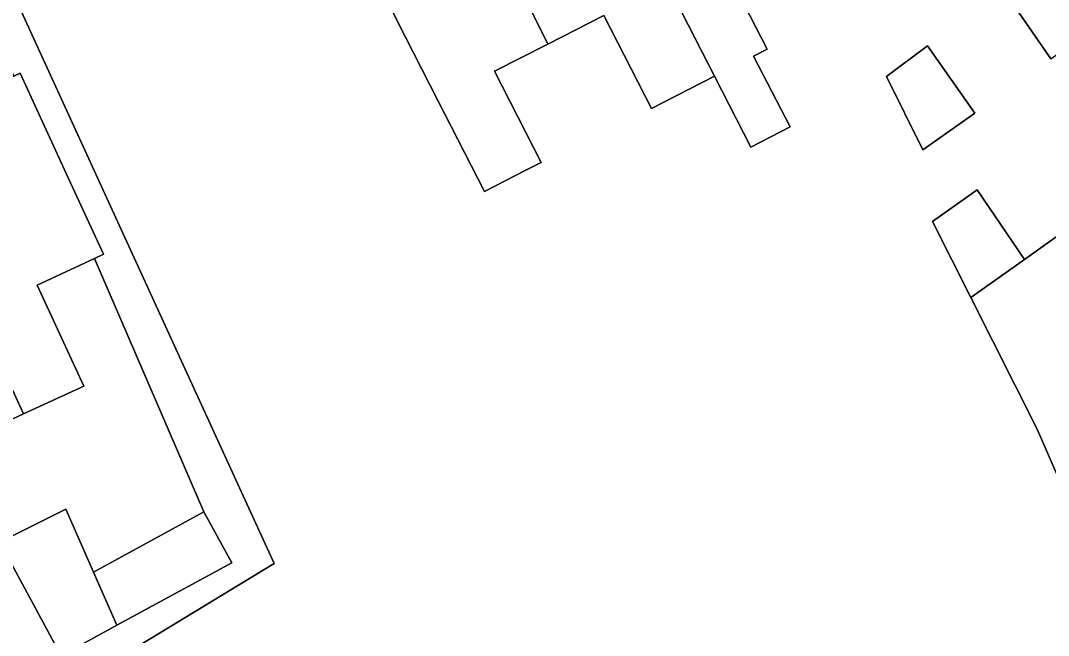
# Model space of a CAD drawing. Extents: x 159262 to 160143, y 383399 to 384319.
# Drawn here: x 159477.55 to 159523.75, y 384187.22 to 384214.84 of the extents above; entities that cross this region are included whole.
import ezdxf

# ---------------------------------------------------------------- set-up
doc = ezdxf.new("R2010")
doc.units = 0
for name, color, linetype in [('IMGEO_Erf', 7, 'Continuous'), ('IMGEO_Pand', 7, 'Continuous'), ('IMGEO_Voetpad_open', 7, 'Continuous')]:
    doc.layers.add(name, color=color, linetype=linetype)

msp = doc.modelspace()

# ---------------------------------------------------------------- linework, layer by layer
at = {"layer": 'IMGEO_Erf'}
for points in [[(159509.022, 384217.618), (159511.109, 384213.559), (159510.498, 384213.245), (159512.135, 384210.058), (159510.38, 384209.157), (159508.744, 384212.343), (159505.912, 384210.887), (159503.761, 384215.07), (159501.247, 384213.783), (159500, 384213.145), (159498.854, 384212.558), (159500.95, 384208.466), (159500.235, 384208.099), (159498.406, 384207.163), (159496.307, 384211.254), (159494.493, 384214.79), (159492.271, 384219.269)], [(159477.098, 384216.319), (159488.946, 384190.443), (159467.136, 384177.214)], [(159523.859, 384213.125), (159522.149, 384215.591)], [(159527.926, 384185.757), (159523.251, 384196.485), (159520.261, 384202.395), (159518.535, 384205.807), (159520.553, 384207.235), (159522.678, 384204.112), (159527.344, 384207.445)], [(159479.376, 384186.308), (159476.596, 384191.412), (159479.577, 384192.893), (159480.825, 384190.066), (159485.791, 384192.771), (159480.873, 384204.15), (159478.3, 384202.958), (159480.394, 384198.417), (159477.687, 384197.169), (159474.787, 384195.832), (159472.679, 384200.404), (159470.291, 384199.303), (159472.442, 384194.53), (159469.664, 384193.249), (159467.026, 384192.033), (159464.252, 384190.754), (159462.074, 384195.477), (159459.673, 384194.386), (159456.694, 384193.032), (159458.836, 384188.387), (159460.766, 384184.201)]]:
    msp.add_lwpolyline(points, dxfattribs=at)
msp.add_lwpolyline([(159518.107, 384209.028), (159516.471, 384212.33), (159518.311, 384213.697), (159520.442, 384210.676)], close=True, dxfattribs=at)
at = {"layer": 'IMGEO_Pand'}
for points in [[(159508.744, 384212.343), (159510.38, 384209.157), (159512.135, 384210.058), (159510.498, 384213.245), (159511.109, 384213.559), (159509.022, 384217.618), (159511.831, 384219.063), (159507.779, 384227.08), (159507.255, 384226.81), (159506.306, 384226.856), (159505.014, 384226.192), (159504.847, 384225.67), (159502.517, 384224.474)], [(159508.744, 384212.343), (159502.517, 384224.474), (159500.334, 384223.354), (159500, 384223.459), (159499.57, 384223.594), (159498.352, 384222.99), (159498.061, 384222.126), (159497.304, 384221.751), (159500, 384216.303), (159501.247, 384213.783), (159503.761, 384215.07), (159505.912, 384210.887)], [(159523.859, 384213.125), (159526.215, 384214.8), (159526.111, 384214.947), (159533.323, 384220.076), (159531.92, 384222.085), (159532.024, 384222.678), (159531.139, 384223.938), (159530.554, 384224.04), (159530.151, 384224.613), (159522.712, 384219.072), (159524.231, 384216.942), (159522.149, 384215.591)], [(159497.304, 384221.751), (159497.09, 384221.645), (159496.414, 384221.872), (159495.083, 384221.212), (159494.862, 384220.555), (159492.271, 384219.269), (159494.493, 384214.79), (159496.307, 384211.254), (159498.406, 384207.163), (159500.235, 384208.099), (159500.95, 384208.466), (159498.854, 384212.558), (159500, 384213.145), (159501.247, 384213.783), (159500, 384216.303)], [(159539.863, 384210.481), (159538.42, 384210.43), (159534.664, 384207.998), (159534.609, 384208.082), (159534.332, 384207.903), (159533.063, 384209.899), (159537.248, 384212.638), (159537.102, 384212.859), (159536.96, 384212.765), (159536.397, 384213.631), (159537.097, 384213.979), (159537.447, 384214.197), (159537.256, 384214.469), (159529.701, 384209.102), (159529.629, 384209.206), (159527.344, 384207.445), (159522.678, 384204.112), (159520.261, 384202.395), (159523.251, 384196.485), (159527.926, 384185.757), (159531.721, 384188.044), (159547.992, 384197.852), (159547.811, 384198.149), (159547.183, 384199.12)], [(159518.107, 384209.028), (159520.442, 384210.676), (159518.311, 384213.697), (159516.471, 384212.33)], [(159479.62, 384207.935), (159477.527, 384212.475), (159477.246, 384212.345), (159471.834, 384209.85), (159477.687, 384197.169), (159480.394, 384198.417), (159478.3, 384202.958), (159480.873, 384204.15), (159481.28, 384204.339)], [(159466.549, 384207.412), (159470.143, 384199.623), (159470.291, 384199.303), (159472.679, 384200.404), (159474.787, 384195.832), (159477.687, 384197.169), (159471.834, 384209.85)], [(159520.261, 384202.395), (159522.678, 384204.112), (159520.553, 384207.235), (159518.535, 384205.807)], [(159480.825, 384190.066), (159479.577, 384192.893), (159476.596, 384191.412), (159479.376, 384186.308), (159481.881, 384187.673)], [(159485.791, 384192.771), (159480.825, 384190.066), (159481.881, 384187.673), (159487.038, 384190.482)]]:
    msp.add_lwpolyline(points, close=True, dxfattribs=at)
at = {"layer": 'IMGEO_Voetpad_open'}
msp.add_lwpolyline([(159488.946, 384190.443), (159477.098, 384216.319), (159475.775, 384215.67), (159477.246, 384212.345), (159477.527, 384212.475), (159479.62, 384207.935), (159481.28, 384204.339), (159480.873, 384204.15), (159485.791, 384192.771), (159487.038, 384190.482), (159481.881, 384187.673), (159479.376, 384186.308), (159476.887, 384184.525), (159471.753, 384181.639), (159466.489, 384178.666), (159467.136, 384177.214)], close=True, dxfattribs=at)

doc.saveas('drawing.dxf')
